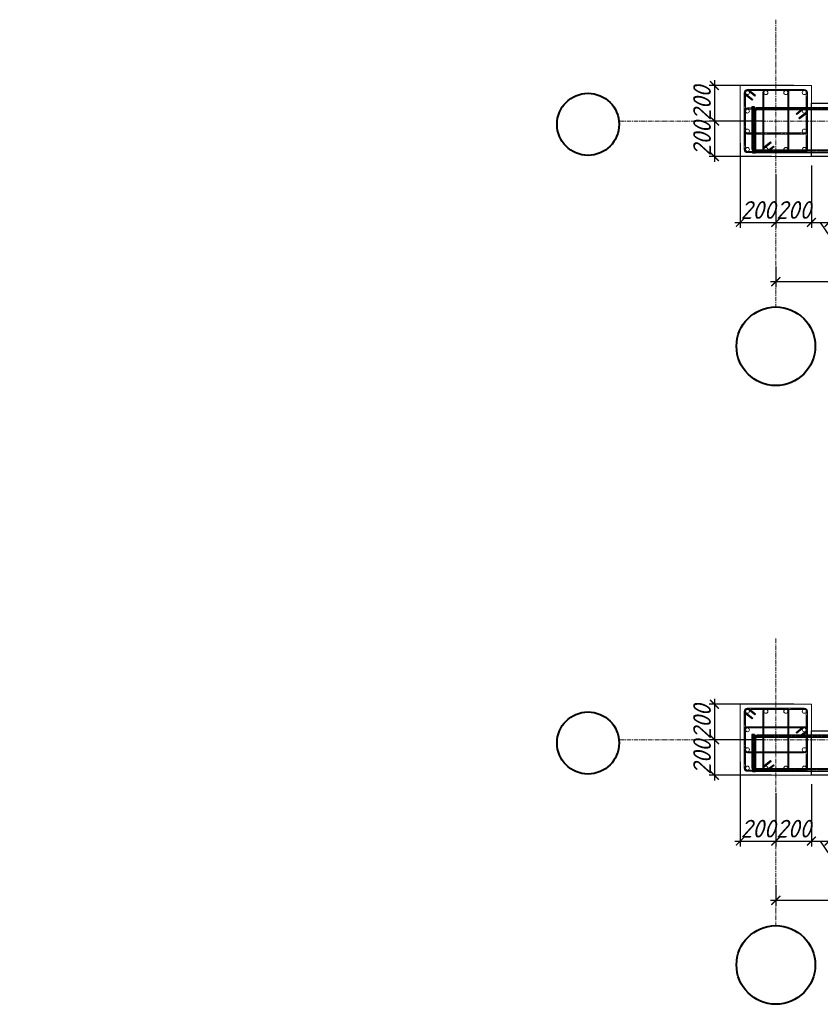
# Model space of a CAD drawing. Header units: millimetres. Extents: x -33345 to 4712671, y -3392 to 121473.
# Tile 1023 of 1056: x 4081035 to 4090046, y 67691 to 78780. Entities that reach past the tile are written whole.
import ezdxf

# ---------------------------------------------------------------- set-up
doc = ezdxf.new("R2010")
doc.units = ezdxf.units.MM
for name, pattern in [('AM_DIN_G_W050', [13.75, 9.75, -1.5, 1, -1.5]), ('ГОСТ 2.303 5', [24, 20, -1.5, 1, -1.5]), ('осевая', [2, 1.25, -0.25, 0.25, -0.25])]:
    doc.linetypes.add(name, pattern=pattern)
for name, color, linetype, lineweight in [('.', 7, 'Continuous', 15), ('w-line', 7, 'Continuous', 0), ('w-Армирования', 172, 'Continuous', 30), ('КЖ_ОСИ', 1, 'Continuous', 25), ('ос КЖ', 242, 'осевая', 15)]:
    doc.layers.add(name, color=color, linetype=linetype, lineweight=lineweight)
doc.styles.add('GOST-2.304_Type-B_italic', font='GOST Common Italic.ttf')
doc.styles.add('X-U-RW-01$0$StyleROMANS', font='GOTHIC.TTF')
doc.dimstyles.new('A_100', dxfattribs={"dimtxt": 100, "dimasz": 50, "dimexe": 30, "dimexo": 50, "dimgap": 20, "dimtad": 1, "dimdec": 0, "dimtxsty": 'GOST-2.304_Type-B_italic', "dimblk": 'ARCHTICK', "dimcen": 0, "dimdle": 30, "dimclrd": 256, "dimclre": 256, "dimadec": 0, "dimazin": 0, "dimtfac": 1, "dimtdec": 0, "dimtmove": 0, "dimatfit": 3, "dimfxl": 1, "dimlwd": -1, "dimlwe": -1, "dimarcsym": 1})

# ---------------------------------------------------------------- blocks, each defined once
blk = doc.blocks.new('_ArchTick')
at = {"color": 0, "linetype": 'ByBlock', "const_width": 0.15}
blk.add_lwpolyline([(-0.5, -0.5), (0.5, 0.5)], dxfattribs=at)
blk = doc.blocks.new('*D763')
at = {"transparency": 16777216}
for p, q in [((3938155.8, 1531181.3), (3938155.8, 1531042.4)), ((3932155.8, 1531158.2), (3932155.8, 1531042.4)), ((3938185.8, 1531072.4), (3932125.8, 1531072.4))]:
    blk.add_line(p, q, dxfattribs=at)
at = {"layer": 'Defpoints', "color": 0, "lineweight": 0, "transparency": 16777216}
for p in [(3932155.8, 1531208.2), (3938155.8, 1531231.3), (3932155.8, 1531072.4)]:
    blk.add_point(p, dxfattribs=at)
at = {"transparency": 16777216, "xscale": 50, "yscale": 50, "zscale": 50, "rotation": 180}
blk.add_blockref('_ArchTick', (3932155.8, 1531072.4), dxfattribs=at)
at = {"transparency": 16777216, "xscale": 50, "yscale": 50, "zscale": 50}
blk.add_blockref('_ArchTick', (3938155.8, 1531072.4), dxfattribs=at)
at = {"color": 0, "transparency": 16777216, "insert": (3935155.8, 1531142.4), "char_height": 100, "attachment_point": 5, "style": 'GOST-2.304_Type-B_italic'}
blk.add_mtext('6000', dxfattribs=at)
blk = doc.blocks.new('sg')
at = {"layer": 'w-line', "color": 0, "ltscale": 100}
blk.add_lwpolyline([(-221433862, 49544442), (-221428862, 49544442), (-221428862, 49549442), (-221433862, 49549442)], close=True, dxfattribs=at)
at = {"layer": 'w-Армирования', "color": 0, "lineweight": 13, "ltscale": 100}
for points in [[(-221432986, 49548466), (-221433441, 49548827, -0.736456), (-221433362, 49549082), (-221429362, 49549082, -0.414214), (-221429222, 49548942), (-221429222, 49544942, -0.414214), (-221429362, 49544802), (-221433362, 49544802, -0.414214), (-221433502, 49544942), (-221433502, 49548942, -0.650993), (-221433268, 49549046), (-221432831, 49548700), (-221432782, 49548762), (-221433214, 49549105, 0.651037), (-221433582, 49548942), (-221433582, 49544942, 0.414214), (-221433362, 49544722), (-221429362, 49544722, 0.414214), (-221429142, 49544942), (-221429142, 49548942, 0.414214), (-221429362, 49549162), (-221433362, 49549162, 0.736455), (-221433487, 49548761), (-221433035, 49548403)], [(-221431684, 49545420), (-221432147, 49545053, 0.716172), (-221432062, 49544802), (-221430662, 49544802, 0.414214), (-221430522, 49544942), (-221430522, 49548942, 0.414214), (-221430662, 49549082), (-221432062, 49549082, 0.414214), (-221432202, 49548942), (-221432202, 49544942, 0.645115), (-221431970, 49544837), (-221431530, 49545186), (-221431480, 49545123), (-221431916, 49544778, -0.647456), (-221432282, 49544942), (-221432282, 49548942, -0.414214), (-221432062, 49549162), (-221430662, 49549162, -0.414214), (-221430442, 49548942), (-221430442, 49544942, -0.414214), (-221430662, 49544722), (-221432062, 49544722, -0.740274), (-221432185, 49545124), (-221431734, 49545482)], [(-221429895, 49547398), (-221429455, 49547747, -0.645139), (-221429222, 49547642), (-221429222, 49546242, -0.414214), (-221429362, 49546102), (-221433362, 49546102, -0.414214), (-221433502, 49546242), (-221433502, 49547642, -0.414214), (-221433362, 49547782), (-221429362, 49547782, -0.742415), (-221429285, 49547525), (-221429740, 49547164), (-221429691, 49547102), (-221429239, 49547459, 0.740274), (-221429362, 49547862), (-221433362, 49547862, 0.414214), (-221433582, 49547642), (-221433582, 49546242, 0.414214), (-221433362, 49546022), (-221429362, 49546022, 0.414214), (-221429142, 49546242), (-221429142, 49547642, 0.647459), (-221429508, 49547806), (-221429944, 49547461)]]:
    blk.add_lwpolyline(points, format="xyb", close=True, dxfattribs=at)
for centre in [(-221433362, 49548942), (-221432062, 49548942), (-221430662, 49548942), (-221429362, 49548942), (-221433362, 49547642), (-221429362, 49547642), (-221433362, 49546242), (-221429362, 49546242), (-221433362, 49544942), (-221432062, 49544942), (-221430662, 49544942), (-221429362, 49544942)]:
    blk.add_circle(centre, 140, dxfattribs=at)
at = {"layer": 'КЖ_ОСИ', "color": 0, "linetype": 'AM_DIN_G_W050', "lineweight": 13, "ltscale": 100}
for points in [[(-221432807, 49548731), (-221433250, 49549083, 0.627497), (-221433542, 49548942), (-221433542, 49544942, 0.414214), (-221433362, 49544762), (-221429362, 49544762, 0.414214), (-221429182, 49544942), (-221429182, 49548942, 0.414214), (-221429362, 49549122), (-221433362, 49549122, 0.701633), (-221433477, 49548804), (-221433011, 49548434)], [(-221431505, 49545154), (-221431949, 49544802, -0.630612), (-221432242, 49544942), (-221432242, 49548942, -0.414214), (-221432062, 49549122), (-221430662, 49549122, -0.414214), (-221430482, 49548942), (-221430482, 49544942, -0.414214), (-221430662, 49544762), (-221432062, 49544762, -0.630602), (-221432202, 49545055), (-221431709, 49545451)], [(-221429715, 49547133), (-221429222, 49547529, 0.630612), (-221429362, 49547822), (-221433362, 49547822, 0.414214), (-221433542, 49547642), (-221433542, 49546242, 0.414214), (-221433362, 49546062), (-221429362, 49546062, 0.414214), (-221429182, 49546242), (-221429182, 49547642, 0.630602), (-221429475, 49547782), (-221429919, 49547430)]]:
    blk.add_lwpolyline(points, format="xyb", dxfattribs=at)
blk = doc.blocks.new('*D764')
at = {"transparency": 16777216}
for p, q in [((3931955.8, 1531853.1), (3931955.8, 1531376.2)), ((3932155.8, 1531676.7), (3932155.8, 1531376.2)), ((3931925.8, 1531406.2), (3932185.8, 1531406.2))]:
    blk.add_line(p, q, dxfattribs=at)
at = {"layer": 'Defpoints', "color": 0, "lineweight": 0, "transparency": 16777216}
for p in [(3931955.8, 1531903.1), (3932155.8, 1531726.7), (3932155.8, 1531406.2)]:
    blk.add_point(p, dxfattribs=at)
at = {"transparency": 16777216, "xscale": 50, "yscale": 50, "zscale": 50, "rotation": 180}
blk.add_blockref('_ArchTick', (3931955.8, 1531406.2), dxfattribs=at)
at = {"transparency": 16777216, "xscale": 50, "yscale": 50, "zscale": 50}
blk.add_blockref('_ArchTick', (3932155.8, 1531406.2), dxfattribs=at)
at = {"color": 0, "transparency": 16777216, "insert": (3932055.8, 1531476.2), "char_height": 100, "attachment_point": 5, "style": 'GOST-2.304_Type-B_italic'}
blk.add_mtext('200', dxfattribs=at)
blk = doc.blocks.new('*D765')
at = {"transparency": 16777216}
for p, q in [((3932355.8, 1531726.7), (3932355.8, 1531376.2)), ((3932155.8, 1531676.7), (3932155.8, 1531376.2)), ((3932125.8, 1531406.2), (3932385.8, 1531406.2))]:
    blk.add_line(p, q, dxfattribs=at)
at = {"layer": 'Defpoints', "color": 0, "lineweight": 0, "transparency": 16777216}
for p in [(3932355.8, 1531776.7), (3932155.8, 1531726.7), (3932355.8, 1531406.2)]:
    blk.add_point(p, dxfattribs=at)
at = {"transparency": 16777216, "xscale": 50, "yscale": 50, "zscale": 50, "rotation": 180}
blk.add_blockref('_ArchTick', (3932155.8, 1531406.2), dxfattribs=at)
at = {"transparency": 16777216, "xscale": 50, "yscale": 50, "zscale": 50}
blk.add_blockref('_ArchTick', (3932355.8, 1531406.2), dxfattribs=at)
at = {"color": 0, "transparency": 16777216, "insert": (3932255.8, 1531476.2), "char_height": 100, "attachment_point": 5, "style": 'GOST-2.304_Type-B_italic'}
blk.add_mtext('200', dxfattribs=at)
blk = doc.blocks.new('*D766')
at = {"transparency": 16777216}
for p, q in [((3932456.1, 1531764.6), (3932456.1, 1531376.2)), ((3932355.8, 1531726.7), (3932355.8, 1531376.2)), ((3932325.8, 1531406.2), (3932486.1, 1531406.2)), ((3932406, 1531406.2), (3932517.8, 1531241.2)), ((3932517.8, 1531241.2), (3932795.9, 1531241.2))]:
    blk.add_line(p, q, dxfattribs=at)
at = {"layer": 'Defpoints', "color": 0, "lineweight": 0, "transparency": 16777216}
for p in [(3932456.1, 1531814.6), (3932355.8, 1531776.7), (3932456.1, 1531406.2)]:
    blk.add_point(p, dxfattribs=at)
at = {"transparency": 16777216, "xscale": 50, "yscale": 50, "zscale": 50, "rotation": 180}
blk.add_blockref('_ArchTick', (3932355.8, 1531406.2), dxfattribs=at)
at = {"transparency": 16777216, "xscale": 50, "yscale": 50, "zscale": 50}
blk.add_blockref('_ArchTick', (3932456.1, 1531406.2), dxfattribs=at)
at = {"color": 0, "transparency": 16777216, "insert": (3932656.8, 1531311.2), "char_height": 100, "attachment_point": 5, "style": 'GOST-2.304_Type-B_italic'}
blk.add_mtext('100', dxfattribs=at)
blk = doc.blocks.new('*D770')
at = {"transparency": 16777216}
for p, q in [((3931810.4, 1532206.7), (3931810.4, 1531946.7)), ((3932257.4, 1532176.7), (3931780.4, 1532176.7)), ((3932081, 1531976.7), (3931780.4, 1531976.7))]:
    blk.add_line(p, q, dxfattribs=at)
at = {"layer": 'Defpoints', "color": 0, "lineweight": 0, "transparency": 16777216}
for p in [(3932307.4, 1532176.7), (3931810.4, 1531976.7), (3932131, 1531976.7)]:
    blk.add_point(p, dxfattribs=at)
at = {"transparency": 16777216, "xscale": 50, "yscale": 50, "zscale": 50}
for p, rotation in [((3931810.4, 1532176.7), 90), ((3931810.4, 1531976.7), 270)]:
    blk.add_blockref('_ArchTick', p, dxfattribs=dict(at, rotation=rotation))
at = {"color": 0, "transparency": 16777216, "insert": (3931740.4, 1532076.7), "char_height": 100, "attachment_point": 5, "rotation": 90, "style": 'GOST-2.304_Type-B_italic'}
blk.add_mtext('200', dxfattribs=at)
blk = doc.blocks.new('*D771')
at = {"transparency": 16777216}
for p, q in [((3932081, 1531976.7), (3931780.4, 1531976.7)), ((3931810.4, 1532006.7), (3931810.4, 1531746.7)), ((3932131, 1531776.7), (3931780.4, 1531776.7))]:
    blk.add_line(p, q, dxfattribs=at)
at = {"layer": 'Defpoints', "color": 0, "lineweight": 0, "transparency": 16777216}
for p in [(3932131, 1531976.7), (3931810.4, 1531776.7), (3932181, 1531776.7)]:
    blk.add_point(p, dxfattribs=at)
at = {"transparency": 16777216, "xscale": 50, "yscale": 50, "zscale": 50}
for p, rotation in [((3931810.4, 1531976.7), 90), ((3931810.4, 1531776.7), 270)]:
    blk.add_blockref('_ArchTick', p, dxfattribs=dict(at, rotation=rotation))
at = {"color": 0, "transparency": 16777216, "insert": (3931740.4, 1531876.7), "char_height": 100, "attachment_point": 5, "rotation": 90, "style": 'GOST-2.304_Type-B_italic'}
blk.add_mtext('200', dxfattribs=at)
blk = doc.blocks.new('*D776')
at = {"transparency": 16777216}
for p, q in [((3938155.8, 1527697.8), (3938155.8, 1527558.8)), ((3932155.8, 1527674.6), (3932155.8, 1527558.8)), ((3938185.8, 1527588.8), (3932125.8, 1527588.8))]:
    blk.add_line(p, q, dxfattribs=at)
at = {"layer": 'Defpoints', "color": 0, "lineweight": 0, "transparency": 16777216}
for p in [(3938155.8, 1527747.8), (3932155.8, 1527724.6), (3932155.8, 1527588.8)]:
    blk.add_point(p, dxfattribs=at)
at = {"transparency": 16777216, "xscale": 50, "yscale": 50, "zscale": 50, "rotation": 180}
blk.add_blockref('_ArchTick', (3932155.8, 1527588.8), dxfattribs=at)
at = {"transparency": 16777216, "xscale": 50, "yscale": 50, "zscale": 50}
blk.add_blockref('_ArchTick', (3938155.8, 1527588.8), dxfattribs=at)
at = {"color": 0, "transparency": 16777216, "insert": (3935155.8, 1527658.8), "char_height": 100, "attachment_point": 5, "style": 'GOST-2.304_Type-B_italic'}
blk.add_mtext('6000', dxfattribs=at)
blk = doc.blocks.new('*D777')
at = {"transparency": 16777216}
for p, q in [((3931955.8, 1528369.6), (3931955.8, 1527892.6)), ((3932155.8, 1528193.2), (3932155.8, 1527892.6)), ((3931925.8, 1527922.6), (3932185.8, 1527922.6))]:
    blk.add_line(p, q, dxfattribs=at)
at = {"layer": 'Defpoints', "color": 0, "lineweight": 0, "transparency": 16777216}
for p in [(3931955.8, 1528419.6), (3932155.8, 1528243.2), (3932155.8, 1527922.6)]:
    blk.add_point(p, dxfattribs=at)
at = {"transparency": 16777216, "xscale": 50, "yscale": 50, "zscale": 50, "rotation": 180}
blk.add_blockref('_ArchTick', (3931955.8, 1527922.6), dxfattribs=at)
at = {"transparency": 16777216, "xscale": 50, "yscale": 50, "zscale": 50}
blk.add_blockref('_ArchTick', (3932155.8, 1527922.6), dxfattribs=at)
at = {"color": 0, "transparency": 16777216, "insert": (3932055.8, 1527992.6), "char_height": 100, "attachment_point": 5, "style": 'GOST-2.304_Type-B_italic'}
blk.add_mtext('200', dxfattribs=at)
blk = doc.blocks.new('*D778')
at = {"transparency": 16777216}
for p, q in [((3932355.8, 1528243.2), (3932355.8, 1527892.6)), ((3932155.8, 1528193.2), (3932155.8, 1527892.6)), ((3932125.8, 1527922.6), (3932385.8, 1527922.6))]:
    blk.add_line(p, q, dxfattribs=at)
at = {"layer": 'Defpoints', "color": 0, "lineweight": 0, "transparency": 16777216}
for p in [(3932155.8, 1528243.2), (3932355.8, 1528293.2), (3932355.8, 1527922.6)]:
    blk.add_point(p, dxfattribs=at)
at = {"transparency": 16777216, "xscale": 50, "yscale": 50, "zscale": 50, "rotation": 180}
blk.add_blockref('_ArchTick', (3932155.8, 1527922.6), dxfattribs=at)
at = {"transparency": 16777216, "xscale": 50, "yscale": 50, "zscale": 50}
blk.add_blockref('_ArchTick', (3932355.8, 1527922.6), dxfattribs=at)
at = {"color": 0, "transparency": 16777216, "insert": (3932255.8, 1527992.6), "char_height": 100, "attachment_point": 5, "style": 'GOST-2.304_Type-B_italic'}
blk.add_mtext('200', dxfattribs=at)
blk = doc.blocks.new('*D779')
at = {"transparency": 16777216}
for p, q in [((3932355.8, 1528243.2), (3932355.8, 1527892.6)), ((3932456.1, 1528281), (3932456.1, 1527892.6)), ((3932325.8, 1527922.6), (3932486.1, 1527922.6)), ((3932406, 1527922.6), (3932517.8, 1527757.6)), ((3932517.8, 1527757.6), (3932795.9, 1527757.6))]:
    blk.add_line(p, q, dxfattribs=at)
at = {"layer": 'Defpoints', "color": 0, "lineweight": 0, "transparency": 16777216}
for p in [(3932456.1, 1528331), (3932355.8, 1528293.2), (3932456.1, 1527922.6)]:
    blk.add_point(p, dxfattribs=at)
at = {"transparency": 16777216, "xscale": 50, "yscale": 50, "zscale": 50, "rotation": 180}
blk.add_blockref('_ArchTick', (3932355.8, 1527922.6), dxfattribs=at)
at = {"transparency": 16777216, "xscale": 50, "yscale": 50, "zscale": 50}
blk.add_blockref('_ArchTick', (3932456.1, 1527922.6), dxfattribs=at)
at = {"color": 0, "transparency": 16777216, "insert": (3932656.8, 1527827.6), "char_height": 100, "attachment_point": 5, "style": 'GOST-2.304_Type-B_italic'}
blk.add_mtext('100', dxfattribs=at)
blk = doc.blocks.new('*D783')
at = {"transparency": 16777216}
for p, q in [((3932257.4, 1528693.2), (3931780.4, 1528693.2)), ((3931810.4, 1528723.2), (3931810.4, 1528463.2)), ((3932081, 1528493.2), (3931780.4, 1528493.2))]:
    blk.add_line(p, q, dxfattribs=at)
at = {"layer": 'Defpoints', "color": 0, "lineweight": 0, "transparency": 16777216}
for p in [(3932307.4, 1528693.2), (3931810.4, 1528493.2), (3932131, 1528493.2)]:
    blk.add_point(p, dxfattribs=at)
at = {"transparency": 16777216, "xscale": 50, "yscale": 50, "zscale": 50}
for p, rotation in [((3931810.4, 1528693.2), 90), ((3931810.4, 1528493.2), 270)]:
    blk.add_blockref('_ArchTick', p, dxfattribs=dict(at, rotation=rotation))
at = {"color": 0, "transparency": 16777216, "insert": (3931740.4, 1528593.2), "char_height": 100, "attachment_point": 5, "rotation": 90, "style": 'GOST-2.304_Type-B_italic'}
blk.add_mtext('200', dxfattribs=at)
blk = doc.blocks.new('*D784')
at = {"transparency": 16777216}
for p, q in [((3931810.4, 1528523.2), (3931810.4, 1528263.2)), ((3932081, 1528493.2), (3931780.4, 1528493.2)), ((3932131, 1528293.2), (3931780.4, 1528293.2))]:
    blk.add_line(p, q, dxfattribs=at)
at = {"layer": 'Defpoints', "color": 0, "lineweight": 0, "transparency": 16777216}
for p in [(3932131, 1528493.2), (3931810.4, 1528293.2), (3932181, 1528293.2)]:
    blk.add_point(p, dxfattribs=at)
at = {"transparency": 16777216, "xscale": 50, "yscale": 50, "zscale": 50}
for p, rotation in [((3931810.4, 1528493.2), 90), ((3931810.4, 1528293.2), 270)]:
    blk.add_blockref('_ArchTick', p, dxfattribs=dict(at, rotation=rotation))
at = {"color": 0, "transparency": 16777216, "insert": (3931740.4, 1528393.2), "char_height": 100, "attachment_point": 5, "rotation": 90, "style": 'GOST-2.304_Type-B_italic'}
blk.add_mtext('200', dxfattribs=at)
blk = doc.blocks.new('ЦРФУ')
for points in [[(3932355.8, 1532076.7), (3937955.8, 1532076.7), (3937955.8, 1531776.7), (3932355.8, 1531776.7)], [(3932355.8, 1528543.2), (3937955.8, 1528543.2), (3937955.8, 1528293.2), (3932355.8, 1528293.2)]]:
    blk.add_lwpolyline(points, close=True)
at = {"color": 0, "lineweight": 30, "ltscale": 12}
for points in [[(3932020.8, 1532056.7), (3932020.8, 1531824.9, 0.414214), (3932046, 1531799.7), (3938260.5, 1531799.7, 0.414214), (3938285.7, 1531824.9), (3938285.7, 1532056.7), (3938271.7, 1532056.7), (3938271.7, 1531824.9, -0.497915), (3938260.5, 1531813.7), (3932046, 1531813.7, -0.414214), (3932034.8, 1531824.9), (3932034.8, 1532056.7)], [(3932026.5, 1531796.7), (3932026.5, 1532028.5, -0.414214), (3932051.7, 1532053.7), (3938266.3, 1532053.7, -0.414214), (3938291.5, 1532028.5), (3938291.5, 1531796.7), (3938277.5, 1531796.7), (3938277.5, 1532028.5, 0.497915), (3938266.3, 1532039.7), (3932051.7, 1532039.7, 0.414214), (3932040.5, 1532028.5), (3932040.5, 1531796.7)], [(3932020.8, 1528523.2), (3932020.8, 1528341.4, 0.414214), (3932046, 1528316.2), (3938260.5, 1528316.2, 0.414214), (3938285.7, 1528341.4), (3938285.7, 1528523.2), (3938271.7, 1528523.2), (3938271.7, 1528341.4, -0.497915), (3938260.5, 1528330.2), (3932046, 1528330.2, -0.414214), (3932034.8, 1528341.4), (3932034.8, 1528523.2)], [(3932026.5, 1528313.2), (3932026.5, 1528495, -0.414214), (3932051.7, 1528520.2), (3938266.3, 1528520.2, -0.414214), (3938291.5, 1528495), (3938291.5, 1528313.2), (3938277.5, 1528313.2), (3938277.5, 1528495, 0.497915), (3938266.3, 1528506.2), (3932051.7, 1528506.2, 0.414214), (3932040.5, 1528495), (3932040.5, 1528313.2)]]:
    blk.add_lwpolyline(points, format="xyb", close=True, dxfattribs=at)
at = {"color": 0, "linetype": 'ГОСТ 2.303 5'}
for points in [[(3938278.7, 1532056.7), (3938278.7, 1531824.9, -0.414214), (3938260.5, 1531806.7), (3932046, 1531806.7, -0.414214), (3932027.8, 1531824.9), (3932027.8, 1532056.7)], [(3938284.5, 1531796.7), (3938284.5, 1532028.5, 0.414214), (3938266.3, 1532046.7), (3932051.7, 1532046.7, 0.414214), (3932033.5, 1532028.5), (3932033.5, 1531796.7)], [(3938278.7, 1528523.2), (3938278.7, 1528341.4, -0.414214), (3938260.5, 1528323.2), (3932046, 1528323.2, -0.414214), (3932027.8, 1528341.4), (3932027.8, 1528523.2)], [(3938284.5, 1528313.2), (3938284.5, 1528495, 0.414214), (3938266.3, 1528513.2), (3932051.7, 1528513.2, 0.414214), (3932033.5, 1528495), (3932033.5, 1528313.2)]]:
    blk.add_lwpolyline(points, format="xyb", dxfattribs=at)
at = {"lineweight": 40}
for centre, radius in [((3931099, 1531958.5), 174.7), ((3932155.8, 1530708.5), 221.5), ((3931099, 1528474.9), 174.7), ((3932155.8, 1527224.9), 221.5)]:
    blk.add_circle(centre, radius, dxfattribs=at)
at = {"layer": 'ос КЖ', "lineweight": 15, "ltscale": 20}
for p, q in [((3932155.8, 1532547.6), (3932155.8, 1530930)), ((3932155.8, 1529064), (3932155.8, 1527446.4))]:
    blk.add_line(p, q, dxfattribs=at)
for points in [[(3938731.8, 1531976.7), (3938031.3, 1531976.7), (3932421.5, 1531976.7), (3931273.7, 1531976.7)], [(3938731.8, 1528493.2), (3938031.3, 1528493.2), (3932421.5, 1528493.2), (3931273.7, 1528493.2)]]:
    blk.add_lwpolyline(points, dxfattribs=at)
at = {"lineweight": 13, "xscale": 0.07999999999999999, "yscale": 0.07999999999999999, "zscale": 0.07999999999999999}
for p in [(21646664.8, -2431778.6), (21646664.8, -2435262.2)]:
    blk.add_blockref('sg', p, dxfattribs=at)
for base, p1, p2, picture, middle in [((3931810.4, 1531976.7), (3932307.4, 1532176.7), (3932131, 1531976.7), '*D770', (3931810.4, 1532076.7)), ((3931810.4, 1531776.7), (3932131, 1531976.7), (3932181, 1531776.7), '*D771', (3931810.4, 1531876.7)), ((3931810.4, 1528493.2), (3932307.4, 1528693.2), (3932131, 1528493.2), '*D783', (3931810.4, 1528593.2)), ((3931810.4, 1528293.2), (3932131, 1528493.2), (3932181, 1528293.2), '*D784', (3931810.4, 1528393.2))]:
    dim = blk.add_linear_dim(base=base, p1=p1, p2=p2, angle=270, dimstyle='A_100', override={"dimtmove": 1})
    dim.commit()
    dim.dimension.update_dxf_attribs({"geometry": picture, "text_midpoint": middle, "dimtype": 128})
for base, p1, p2, picture, middle in [((3932155.8, 1531406.2), (3931955.8, 1531903.1), (3932155.8, 1531726.7), '*D764', (3932055.8, 1531406.2)), ((3932456.1, 1531406.2), (3932355.8, 1531776.7), (3932456.1, 1531814.6), '*D766', (3932537.8, 1531241.2)), ((3932355.8, 1531406.2), (3932155.8, 1531726.7), (3932355.8, 1531776.7), '*D765', (3932255.8, 1531406.2)), ((3932155.8, 1527922.6), (3931955.8, 1528419.6), (3932155.8, 1528243.2), '*D777', (3932055.8, 1527922.6)), ((3932456.1, 1527922.6), (3932355.8, 1528293.2), (3932456.1, 1528331), '*D779', (3932537.8, 1527757.6)), ((3932355.8, 1527922.6), (3932155.8, 1528243.2), (3932355.8, 1528293.2), '*D778', (3932255.8, 1527922.6))]:
    dim = blk.add_linear_dim(base=base, p1=p1, p2=p2, dimstyle='A_100', override={"dimtmove": 1})
    dim.commit()
    dim.dimension.update_dxf_attribs({"geometry": picture, "text_midpoint": middle, "dimtype": 128})
for base, p1, p2, picture, middle in [((3932155.8, 1531072.4), (3938155.8, 1531231.3), (3932155.8, 1531208.2), '*D763', (3935155.8, 1531142.4)), ((3932155.8, 1527588.8), (3938155.8, 1527747.8), (3932155.8, 1527724.6), '*D776', (3935155.8, 1527658.8))]:
    dim = blk.add_linear_dim(base=base, p1=p1, p2=p2, angle=180, dimstyle='A_100')
    dim.commit()
    dim.dimension.update_dxf_attribs({"geometry": picture, "text_midpoint": middle})

msp = doc.modelspace()

# ---------------------------------------------------------------- block references
at = {"color": 177, "lineweight": 0, "true_color": 0x293189, "xscale": 2, "yscale": 2, "zscale": 2}
msp.add_blockref('ЦРФУ', (-3774766.078, -2986315.562), dxfattribs=at)

# ---------------------------------------------------------------- texts
at = {"layer": '.', "char_height": 300, "attachment_point": 1, "style": 'X-U-RW-01$0$StyleROMANS'}
for s, insert, width in [('\\pi1269.0585;{\\LАрматурная сетка СГ-1\\P\\pi288.19514;}(разработана на 1 пог.м. длины)', (3758878.772, 71756.199, -2718483), 7399.29987), ('\\pi1358.97214;{\\LАрматурная сетка СГ-2\\P\\pi418.08158;}(разработана на 1 пог.м. длины)', (3775335.782, 71495.041, -2718483), 7659.07275)]:
    msp.add_mtext(s, dxfattribs=dict(at, insert=insert, width=width))

doc.saveas('drawing.dxf')
